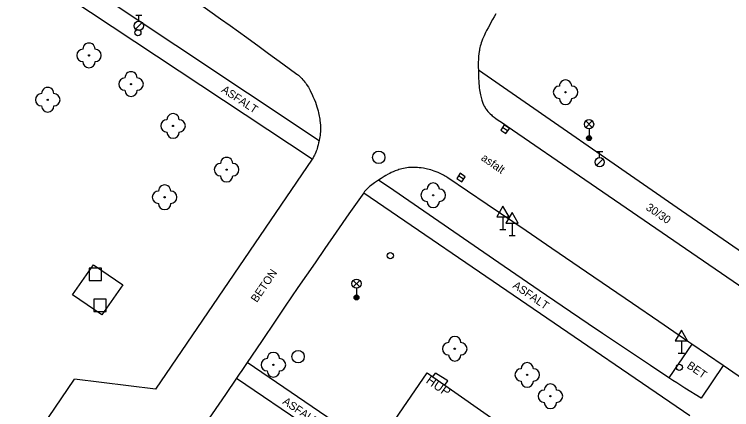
# Model space of a CAD drawing. Extents: x -539515 to -538098, y -1182060 to -1180157.
# Drawn here: x -538716.8 to -538658.5, y -1181155.5 to -1181123.4 of the extents above; entities that cross this region are included whole.
import ezdxf

# ---------------------------------------------------------------- set-up
doc = ezdxf.new("R2010")
doc.units = 0
for name, color, linetype in [('Vrstva 10', 7, 'Continuous'), ('Vrstva 11', 7, 'Continuous'), ('Vrstva 22', 7, 'Continuous'), ('Vrstva 24', 7, 'Continuous'), ('Vrstva 26', 7, 'Continuous'), ('Vrstva 27', 7, 'Continuous'), ('Vrstva 28', 7, 'Continuous'), ('Vrstva 31', 7, 'Continuous'), ('Vrstva 33', 7, 'Continuous'), ('Vrstva 34', 7, 'Continuous'), ('Vrstva 40', 7, 'Continuous'), ('Vrstva 41', 7, 'Continuous'), ('Vrstva 5', 7, 'Continuous')]:
    doc.layers.add(name, color=color, linetype=linetype)

msp = doc.modelspace()

# ---------------------------------------------------------------- linework, layer by layer
at = {"layer": 'Vrstva 10'}
for p, q in [((-538700.022, -1181123.76), (-538699.248, -1181124.312)), ((-538677.371, -1181132.061), (-538677.066, -1181132.264)), ((-538677.066, -1181132.264), (-538676.76, -1181132.47)), ((-538676.76, -1181132.47), (-538670.451, -1181136.802)), ((-538692.58, -1181135.14), (-538698.94, -1181144.475)), ((-538712.025, -1181146.15), (-538710.34, -1181143.71)), ((-538710.34, -1181143.71), (-538707.965, -1181145.35)), ((-538698.94, -1181144.475), (-538705.3, -1181153.81)), ((-538707.965, -1181145.35), (-538709.65, -1181147.79)), ((-538709.65, -1181147.79), (-538712.025, -1181146.15)), ((-538715.39, -1181158.17), (-538711.87, -1181153)), ((-538705.3, -1181153.81), (-538711.87, -1181153))]:
    msp.add_line(p, q, dxfattribs=at)
for points in [[(-538707.593, -1181118.5), (-538706.729, -1181119.089), (-538705.919, -1181119.644), (-538704.403, -1181120.689), (-538703.078, -1181121.61), (-538701.92, -1181122.42), (-538700.907, -1181123.133), (-538700.022, -1181123.76)], [(-538677.68, -1181123.359), (-538677.828, -1181123.605), (-538677.955, -1181123.822), (-538678.063, -1181124.014), (-538678.156, -1181124.183), (-538678.315, -1181124.482), (-538678.43, -1181124.711), (-538678.515, -1181124.884), (-538678.639, -1181125.149), (-538678.76, -1181125.42), (-538678.822, -1181125.572), (-538678.873, -1181125.716), (-538678.915, -1181125.853), (-538678.95, -1181125.981), (-538678.979, -1181126.102), (-538679.003, -1181126.216), (-538679.023, -1181126.323), (-538679.039, -1181126.424), (-538679.064, -1181126.614), (-538679.081, -1181126.78), (-538679.092, -1181126.926), (-538679.099, -1181127.054), (-538679.106, -1181127.277), (-538679.107, -1181127.443), (-538679.106, -1181127.693), (-538679.1, -1181127.94), (-538679.094, -1181128.175), (-538679.087, -1181128.401), (-538679.079, -1181128.616), (-538679.069, -1181128.819), (-538679.057, -1181129.011), (-538679.042, -1181129.191), (-538679.025, -1181129.36), (-538679.006, -1181129.518), (-538678.984, -1181129.665), (-538678.961, -1181129.802), (-538678.936, -1181129.929), (-538678.91, -1181130.047), (-538678.882, -1181130.157), (-538678.854, -1181130.258), (-538678.825, -1181130.352), (-538678.796, -1181130.439), (-538678.766, -1181130.519), (-538678.737, -1181130.594), (-538678.677, -1181130.731), (-538678.619, -1181130.847), (-538678.564, -1181130.946), (-538678.513, -1181131.031), (-538678.465, -1181131.104), (-538678.421, -1181131.166), (-538678.338, -1181131.271), (-538678.272, -1181131.347), (-538678.22, -1181131.403), (-538678.138, -1181131.483), (-538678.05, -1181131.56), (-538677.97, -1181131.625), (-538677.82, -1181131.742), (-538677.689, -1181131.84), (-538677.573, -1181131.922), (-538677.371, -1181132.061)], [(-538699.248, -1181124.312), (-538697.895, -1181125.282), (-538696.88, -1181126.015), (-538696.12, -1181126.567), (-538694.98, -1181127.401), (-538693.84, -1181128.24), (-538693.771, -1181128.293), (-538693.706, -1181128.345), (-538693.645, -1181128.398), (-538693.53, -1181128.503), (-538693.428, -1181128.607), (-538693.337, -1181128.708), (-538693.254, -1181128.806), (-538693.18, -1181128.9), (-538693.113, -1181128.991), (-538693.053, -1181129.078), (-538692.998, -1181129.161), (-538692.899, -1181129.32), (-538692.817, -1181129.463), (-538692.748, -1181129.591), (-538692.69, -1181129.704), (-538692.593, -1181129.906), (-538692.524, -1181130.06), (-538692.425, -1181130.294), (-538692.33, -1181130.53), (-538692.259, -1181130.719), (-538692.199, -1181130.899)], [(-538692.199, -1181130.899), (-538692.147, -1181131.068), (-538692.104, -1181131.228), (-538692.067, -1181131.378), (-538692.036, -1181131.52), (-538692.01, -1181131.653), (-538691.989, -1181131.778), (-538691.971, -1181131.895), (-538691.957, -1181132.005), (-538691.936, -1181132.212), (-538691.925, -1181132.392), (-538691.92, -1181132.549)], [(-538691.92, -1181132.549), (-538691.919, -1181132.687), (-538691.922, -1181132.807), (-538691.926, -1181132.911), (-538691.94, -1181133.093), (-538691.954, -1181133.229), (-538691.967, -1181133.33), (-538691.991, -1181133.481), (-538692.02, -1181133.63), (-538692.063, -1181133.825), (-538692.105, -1181133.997), (-538692.145, -1181134.147), (-538692.184, -1181134.278), (-538692.221, -1181134.392), (-538692.256, -1181134.491), (-538692.288, -1181134.577), (-538692.35, -1181134.724), (-538692.401, -1181134.832), (-538692.442, -1181134.911), (-538692.508, -1181135.028), (-538692.58, -1181135.14)], [(-538684.386, -1181135.819), (-538684.553, -1181135.822), (-538684.677, -1181135.828), (-538684.769, -1181135.836), (-538684.906, -1181135.851), (-538685.04, -1181135.87), (-538685.179, -1181135.896), (-538685.31, -1181135.926), (-538685.431, -1181135.958), (-538685.545, -1181135.993), (-538685.651, -1181136.028), (-538685.75, -1181136.064), (-538685.843, -1181136.1), (-538686.017, -1181136.173), (-538686.167, -1181136.243), (-538686.299, -1181136.308), (-538686.413, -1181136.368), (-538686.612, -1181136.479), (-538686.76, -1181136.567), (-538686.981, -1181136.705), (-538687.2, -1181136.85), (-538687.372, -1181136.966), (-538687.52, -1181137.066), (-538687.647, -1181137.154), (-538687.756, -1181137.233), (-538687.848, -1181137.303), (-538687.927, -1181137.365), (-538687.994, -1181137.422), (-538688.108, -1181137.524), (-538688.189, -1181137.604), (-538688.248, -1181137.667), (-538688.332, -1181137.766), (-538688.372, -1181137.817), (-538688.41, -1181137.87), (-538689.61, -1181139.583), (-538690.654, -1181141.084)], [(-538678.399, -1181138.815), (-538679.984, -1181137.743), (-538681.57, -1181136.67), (-538681.664, -1181136.609), (-538681.756, -1181136.551), (-538681.848, -1181136.497), (-538681.938, -1181136.447), (-538682.027, -1181136.399), (-538682.203, -1181136.313), (-538682.372, -1181136.238), (-538682.533, -1181136.173), (-538682.686, -1181136.116), (-538682.832, -1181136.067), (-538682.97, -1181136.026), (-538683.1, -1181135.99), (-538683.223, -1181135.959), (-538683.338, -1181135.933), (-538683.447, -1181135.911), (-538683.548, -1181135.892), (-538683.74, -1181135.863), (-538683.907, -1181135.843), (-538684.053, -1181135.831), (-538684.179, -1181135.823), (-538684.29, -1181135.82), (-538684.386, -1181135.819)], [(-538670.451, -1181136.802), (-538651.719, -1181149.651)], [(-538673.132, -1181142.393), (-538675.237, -1181140.962), (-538678.399, -1181138.815)], [(-538690.654, -1181141.084), (-538691.565, -1181142.398), (-538692.359, -1181143.549), (-538693.742, -1181145.566), (-538694.776, -1181147.081), (-538695.549, -1181148.219)], [(-538666.597, -1181146.855), (-538670.329, -1181144.304), (-538673.132, -1181142.393)], [(-538659.25, -1181151.9), (-538661.78, -1181150.159), (-538662.032, -1181149.986), (-538664.466, -1181148.315), (-538666.597, -1181146.855)], [(-538695.549, -1181148.219), (-538696.706, -1181149.928)], [(-538696.706, -1181149.928), (-538697.86, -1181151.64), (-538698.289, -1181152.281), (-538698.503, -1181152.601), (-538698.72, -1181152.92), (-538699.636, -1181154.252), (-538701.243, -1181156.58)], [(-538652.102, -1181156.811), (-538659.25, -1181151.9)]]:
    msp.add_lwpolyline(points, dxfattribs=at)
at = {"layer": 'Vrstva 11'}
for p, q in [((-538736.1, -1181104.32), (-538692.02, -1181133.63)), ((-538692.58, -1181135.14), (-538737.76, -1181105.24)), ((-538662.62, -1181139.335), (-538679.1, -1181127.94)), ((-538688.41, -1181137.87), (-538661.93, -1181155.94)), ((-538646.14, -1181150.73), (-538662.62, -1181139.335)), ((-538677.432, -1181143.554), (-538682.312, -1181140.196)), ((-538661.78, -1181150.159), (-538663.65, -1181152.88)), ((-538688.01, -1181158.34), (-538697.86, -1181151.64)), ((-538659.25, -1181151.9), (-538661.02, -1181154.55)), ((-538698.72, -1181152.92), (-538691.26, -1181157.97))]:
    msp.add_line(p, q, dxfattribs=at)
for points in [[(-538682.312, -1181140.196), (-538684.754, -1181138.52), (-538685.976, -1181137.684), (-538687.2, -1181136.85)], [(-538674.177, -1181145.79), (-538677.432, -1181143.554)], [(-538669.042, -1181149.284), (-538670.181, -1181148.514), (-538672.314, -1181147.064), (-538674.177, -1181145.79)], [(-538661.02, -1181154.55), (-538662.338, -1181153.72), (-538662.996, -1181153.303), (-538663.324, -1181153.093), (-538663.65, -1181152.88), (-538665.136, -1181151.899), (-538666.525, -1181150.974), (-538667.825, -1181150.104), (-538669.042, -1181149.284)]]:
    msp.add_lwpolyline(points, dxfattribs=at)
at = {"layer": 'Vrstva 22'}
for centre in [(-538710.7, -1181126.73), (-538707.29, -1181129.06), (-538672.03, -1181129.72), (-538714.05, -1181130.33), (-538703.88, -1181132.45), (-538699.53, -1181136), (-538704.56, -1181138.24), (-538682.77, -1181138.08), (-538681.02, -1181150.53), (-538695.74, -1181151.83), (-538675.14, -1181152.65), (-538673.26, -1181154.38)]:
    msp.add_circle(centre, 0.05, dxfattribs=at)
for centre, start, end in [((-538710.7, -1181126.23), 359.99978, 179.99978), ((-538711.2, -1181126.73), 89.99978, 269.99978), ((-538710.2, -1181126.73), 269.99978, 89.99978), ((-538710.7, -1181127.23), 179.99978, 359.99978), ((-538707.29, -1181128.56), 359.99978, 179.99978), ((-538707.79, -1181129.06), 89.99978, 269.99978), ((-538706.79, -1181129.06), 269.99978, 89.99978), ((-538672.03, -1181129.22), 359.99978, 179.99978), ((-538714.05, -1181129.83), 359.99978, 179.99978), ((-538707.29, -1181129.56), 179.99978, 359.99978), ((-538672.53, -1181129.72), 89.99978, 269.99978), ((-538671.53, -1181129.72), 269.99978, 89.99978), ((-538714.55, -1181130.33), 89.99978, 269.99978), ((-538713.55, -1181130.33), 269.99978, 89.99978), ((-538672.03, -1181130.22), 179.99978, 359.99978), ((-538714.05, -1181130.83), 179.99978, 359.99978), ((-538703.88, -1181131.95), 359.99978, 179.99978), ((-538704.38, -1181132.45), 89.99978, 269.99978), ((-538703.38, -1181132.45), 269.99978, 89.99978), ((-538703.88, -1181132.95), 179.99978, 359.99978), ((-538699.53, -1181135.5), 359.99978, 179.99978), ((-538700.03, -1181136), 89.99978, 269.99978), ((-538699.03, -1181136), 269.99978, 89.99978), ((-538699.53, -1181136.5), 179.99978, 359.99978), ((-538682.77, -1181137.58), 359.99978, 179.99977), ((-538705.06, -1181138.24), 89.99978, 269.99978), ((-538704.56, -1181137.74), 359.99978, 179.99978), ((-538704.06, -1181138.24), 269.99978, 89.99978), ((-538683.27, -1181138.08), 89.99978, 269.99978), ((-538682.27, -1181138.08), 269.99978, 89.99978), ((-538704.56, -1181138.74), 179.99978, 359.99978), ((-538682.77, -1181138.58), 179.99978, 359.99978), ((-538681.02, -1181150.03), 0, 180), ((-538681.52, -1181150.53), 90, 270), ((-538680.52, -1181150.53), 270, 90), ((-538695.74, -1181151.33), 0, 180), ((-538681.02, -1181151.03), 180, 0), ((-538696.24, -1181151.83), 90, 270), ((-538695.24, -1181151.83), 270, 90), ((-538675.14, -1181152.15), 0, 180), ((-538675.64, -1181152.65), 90, 270), ((-538674.64, -1181152.65), 270, 90), ((-538695.74, -1181152.33), 180, 0), ((-538675.14, -1181153.15), 180, 0), ((-538673.26, -1181153.88), 0, 180), ((-538673.76, -1181154.38), 90, 270), ((-538672.76, -1181154.38), 270, 90), ((-538673.26, -1181154.88), 180, 0)]:
    msp.add_arc(centre, 0.5, start, end, dxfattribs=at)
at = {"layer": 'Vrstva 24'}
for p, q in [((-538682.786, -1181152.819), (-538682.57, -1181152.51)), ((-538681.59, -1181153.14), (-538682.57, -1181152.51)), ((-538681.831, -1181153.485), (-538681.59, -1181153.14))]:
    msp.add_line(p, q, dxfattribs=at)
at = {"layer": 'Vrstva 26'}
for points in [[(-538710.696, -1181145), (-538709.695, -1181145.001), (-538709.694, -1181144), (-538710.695, -1181143.999)], [(-538710.298, -1181147.51), (-538709.3, -1181147.51), (-538709.3, -1181146.51), (-538710.298, -1181146.51)]]:
    msp.add_lwpolyline(points, close=True, dxfattribs=at)
at = {"layer": 'Vrstva 27'}
for p, q in [((-538676.727, -1181132.861), (-538677.139, -1181132.579)), ((-538680.303, -1181136.78), (-538680.717, -1181136.5))]:
    msp.add_line(p, q, dxfattribs=at)
for points in [[(-538676.585, -1181132.655), (-538676.998, -1181132.372), (-538677.281, -1181132.785), (-538676.868, -1181133.068)], [(-538680.163, -1181136.574), (-538680.576, -1181136.293), (-538680.857, -1181136.706), (-538680.444, -1181136.987)]]:
    msp.add_lwpolyline(points, close=True, dxfattribs=at)
for centre in [(-538687.19, -1181135), (-538693.73, -1181151.17)]:
    msp.add_circle(centre, 0.5, dxfattribs=at)
at = {"layer": 'Vrstva 28'}
for p, q in [((-538706.91, -1181123.455), (-538706.41, -1181123.455)), ((-538706.66, -1181123.955), (-538706.66, -1181123.455)), ((-538706.918, -1181124.602), (-538706.388, -1181124.072)), ((-538669.51, -1181134.515), (-538669.01, -1181134.515)), ((-538669.26, -1181135.015), (-538669.26, -1181134.515)), ((-538669.518, -1181135.662), (-538668.988, -1181135.132))]:
    msp.add_line(p, q, dxfattribs=at)
for centre, radius in [((-538706.66, -1181124.33), 0.375), ((-538706.73, -1181124.89), 0.25), ((-538669.26, -1181135.39), 0.375), ((-538662.8, -1181152.04), 0.25)]:
    msp.add_circle(centre, radius, dxfattribs=at)
at = {"layer": 'Vrstva 31'}
msp.add_circle((-538686.25, -1181142.98), 0.25, dxfattribs=at)
at = {"layer": 'Vrstva 33'}
for p, q in [((-538670.385, -1181132.58), (-538669.855, -1181132.05)), ((-538670.385, -1181132.05), (-538669.855, -1181132.58)), ((-538670.12, -1181132.69), (-538670.12, -1181133.44)), ((-538689.255, -1181145.51), (-538688.725, -1181144.98)), ((-538689.255, -1181144.98), (-538688.725, -1181145.51)), ((-538688.99, -1181145.62), (-538688.99, -1181146.37))]:
    msp.add_line(p, q, dxfattribs=at)
for centre, radius in [((-538670.12, -1181132.315), 0.375), ((-538670.12, -1181133.44), 0.2), ((-538670.12, -1181133.44), 0.145), ((-538670.12, -1181133.44), 0.0876), ((-538688.99, -1181145.245), 0.375), ((-538688.99, -1181146.37), 0.2), ((-538688.99, -1181146.37), 0.145), ((-538688.99, -1181146.37), 0.0876)]:
    msp.add_circle(centre, radius, dxfattribs=at)
at = {"layer": 'Vrstva 34'}
for p, q in [((-538677.111, -1181139.832), (-538677.111, -1181140.85)), ((-538676.362, -1181140.333), (-538676.362, -1181141.351)), ((-538677.361, -1181140.85), (-538676.861, -1181140.85)), ((-538676.612, -1181141.351), (-538676.112, -1181141.351)), ((-538662.63, -1181149.882), (-538662.63, -1181150.9)), ((-538662.88, -1181150.9), (-538662.38, -1181150.9))]:
    msp.add_line(p, q, dxfattribs=at)
for points in [[(-538677.611, -1181139.832), (-538676.611, -1181139.832), (-538677.111, -1181138.966)], [(-538676.862, -1181140.333), (-538675.862, -1181140.333), (-538676.362, -1181139.467)], [(-538663.13, -1181149.882), (-538662.13, -1181149.882), (-538662.63, -1181149.016)]]:
    msp.add_lwpolyline(points, close=True, dxfattribs=at)
at = {"layer": 'Vrstva 5'}
for points in [[(-538687.513, -1181158.68), (-538683.27, -1181152.48)], [(-538683.27, -1181152.48), (-538682.786, -1181152.819)], [(-538682.786, -1181152.819), (-538681.831, -1181153.485)], [(-538681.831, -1181153.485), (-538673.87, -1181159.05)]]:
    msp.add_lwpolyline(points, dxfattribs=at)

# ---------------------------------------------------------------- texts
at = {"layer": 'Vrstva 40'}
for s, rotation, p in [('ASFALT', 326.50352, (-538700.01, -1181129.658)), ('asfalt', 324.75964, (-538678.94, -1181135.174)), ('30/30', 325.52146, (-538665.561, -1181139.207)), ('BETON', 55.64737, (-538697.083, -1181146.825)), ('ASFALT', 325.56841, (-538676.37, -1181145.531)), ('BET', 325.47574, (-538662.244, -1181152.035)), ('ASFALT', 325.77634, (-538695.045, -1181154.945))]:
    msp.add_text(s, height=0.65, rotation=rotation, dxfattribs=at).set_placement(p)
at = {"layer": 'Vrstva 41'}
msp.add_text('HUP', height=0.75, rotation=325.04891, dxfattribs=at).set_placement((-538683.416, -1181153.246))

doc.saveas('drawing.dxf')
